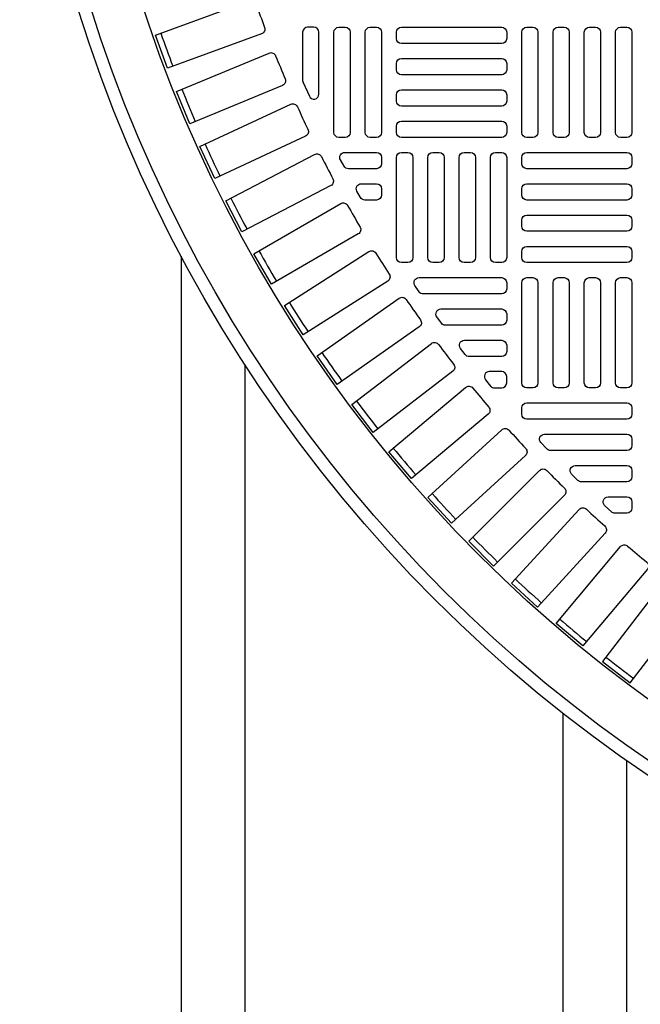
# Model space of a CAD drawing. Extents: x -169 to 7270, y -140 to 2984.
# Tile 664 of 718: x 6504 to 6514, y 1457 to 1472. Entities that reach past the tile are written whole.
import ezdxf

# ---------------------------------------------------------------- set-up
doc = ezdxf.new("R2010")
doc.units = 0
doc.header["$MEASUREMENT"] = 0
doc.linetypes.add('HIDDEN2', pattern=[0.28125, 0.1875, -0.09375])
doc.layers.get('DEFPOINTS').update_dxf_attribs({"linetype": 'CONTINUOUS'})
for name, color, linetype in [('TANK-MANHOLE-COVER-40', 2, 'CONTINUOUS'), ('TANK-MANHOLE-COVER-HATCH-40', 252, 'CONTINUOUS'), ('TANK-SLOPE', 3, 'CONTINUOUS'), ('TANK-UST-RIB', 7, 'CONTINUOUS')]:
    doc.layers.add(name, color=color, linetype=linetype)

msp = doc.modelspace()

# ---------------------------------------------------------------- linework, layer by layer
at = {"layer": 'DEFPOINTS', "color": 8, "linetype": 'HIDDEN2', "ltscale": 0.125}
msp.add_circle((6526.94351, 1479.01916), 14, dxfattribs=at)
msp.add_circle((6526.94351, 1479.01916), 14, dxfattribs=at)
at = {"layer": 'TANK-MANHOLE-COVER-40', "color": 4, "linetype": 'Continuous'}
msp.add_circle((6526.94428, 1479.01916), 22.63902, dxfattribs=at)
at = {"layer": 'TANK-MANHOLE-COVER-40', "color": 1, "linetype": 'Continuous'}
msp.add_circle((6526.94428, 1479.01916), 22.44094, dxfattribs=at)
at = {"layer": 'TANK-MANHOLE-COVER-40', "color": 2, "linetype": 'Continuous'}
msp.add_circle((6526.94428, 1479.01916), 21.65354, dxfattribs=at)
at = {"layer": 'TANK-MANHOLE-COVER-HATCH-40', "linetype": 'Continuous'}
for points in [[(6508.12126, 1472.3768, 0.00491171), (6508.25539, 1472.0083, -0.41709369), (6508.20859, 1471.90665), (6506.72785, 1471.36771), (6506.53934, 1471.88565), (6508.02008, 1472.42459, -0.41709369), (6508.12126, 1472.3768)], [(6508.85372, 1471.17587, 0.10680341), (6508.86075, 1471.14337), (6508.95917, 1470.92624, 0.80700564), (6509.10963, 1470.95875), (6509.10963, 1471.93255, 0.41421356), (6509.03089, 1472.01129), (6509.03089, 1472.01129), (6508.93246, 1472.01129, 0.41421356), (6508.85372, 1471.93255), (6508.85372, 1471.93255), (6508.85372, 1471.15886)], [(6508.42891, 1471.56208, 0.00491171), (6508.57898, 1471.19977, -0.41709369), (6508.53667, 1471.09618), (6507.08085, 1470.49316), (6506.86992, 1471.00239), (6508.32574, 1471.60541, -0.41709369), (6508.42891, 1471.56208)], [(6508.77181, 1470.76155, 0.00491171), (6508.93754, 1470.40613, -0.41709369), (6508.89978, 1470.30079), (6507.47165, 1469.63485), (6507.23871, 1470.13438), (6508.66685, 1470.80033, -0.41709369), (6508.77181, 1470.76155)], [(6509.1493, 1469.97673, 0.00491171), (6509.33037, 1469.62889, -0.41709369), (6509.29725, 1469.522), (6507.89952, 1468.79439), (6507.64502, 1469.2833), (6509.04274, 1470.01091, -0.41709369), (6509.1493, 1469.97673)], [(6509.56066, 1469.20913, 0.00491171), (6509.75674, 1468.86952, -0.41709369), (6509.7283, 1468.76129), (6508.36365, 1467.9734), (6508.08806, 1468.45074), (6509.45271, 1469.23863, -0.41709369), (6509.56066, 1469.20913)], [(6510.00511, 1468.46021, 0.00491171), (6510.21582, 1468.12947, -0.41709369), (6510.19213, 1468.0201), (6508.86314, 1467.17344), (6508.56699, 1467.6383), (6509.89598, 1468.48496, -0.41709369), (6510.00511, 1468.46021)], [(6510.48181, 1467.73138, 0.00491171), (6510.70674, 1467.41015, -0.41709369), (6510.68785, 1467.29985), (6509.39705, 1466.39603), (6509.08091, 1466.84753), (6510.3717, 1467.75135, -0.41709369), (6510.48181, 1467.73138)], [(6511.52825, 1466.33954, 0.00491171), (6511.78032, 1466.03913, -0.41709369), (6511.77111, 1465.92761), (6510.564, 1464.91472), (6510.20971, 1465.33695), (6511.41682, 1466.34984, -0.41709369), (6511.52825, 1466.33954)], [(6512.69201, 1465.04419, 0.00491171), (6512.96931, 1464.7669, -0.41709369), (6512.96986, 1464.655), (6511.85562, 1463.54076), (6511.46588, 1463.9305), (6512.58011, 1465.04474, -0.41709369), (6512.69201, 1465.04419)], [(6513.96425, 1463.8552, 0.00491171), (6514.26465, 1463.60313, -0.41709369), (6514.27495, 1463.49171), (6513.26207, 1462.2846), (6512.83984, 1462.63889), (6513.85272, 1463.846, -0.41709369), (6513.96425, 1463.8552)], [(6514.63804, 1463.30346, 0.41709369), (6514.52703, 1463.28939), (6513.56776, 1462.03925), (6514.00504, 1461.70371), (6514.96431, 1462.95386, 0.41709369), (6514.94916, 1463.06473, -0.00491171), (6514.63804, 1463.30346)]]:
    msp.add_lwpolyline(points, format="xyb", dxfattribs=at)
for points in [[(6509.52302, 1472.01129, -0.41421356), (6509.60176, 1471.93255), (6509.60176, 1470.35774, -0.41421356), (6509.52302, 1470.279), (6509.42459, 1470.279, -0.41421356), (6509.34585, 1470.35774), (6509.34585, 1471.93255, -0.41421356), (6509.42459, 1472.01129)], [(6510.01514, 1472.01129, -0.41421356), (6510.09388, 1471.93255), (6510.09388, 1470.35774, -0.41421356), (6510.01514, 1470.279), (6509.91672, 1470.279, -0.41421356), (6509.83798, 1470.35774), (6509.83798, 1471.93255, -0.41421356), (6509.91672, 1472.01129)], [(6509.51715, 1470.04278), (6510.01514, 1470.04278), (6510.01514, 1470.04278, -0.41421356), (6510.09388, 1469.96404), (6510.09388, 1469.86562), (6510.09388, 1469.86562, -0.41421356), (6510.01514, 1469.78688), (6509.57397, 1469.78688, -0.26794919), (6509.50578, 1469.82625), (6509.44895, 1469.92467, -0.57735027)], [(6509.77508, 1469.55066), (6510.01514, 1469.55066), (6510.01514, 1469.55066, -0.41421356), (6510.09388, 1469.47192), (6510.09388, 1469.37349), (6510.09388, 1469.37349, -0.41421356), (6510.01514, 1469.29475), (6509.82989, 1469.29475, -0.27209959), (6509.7611, 1469.33518), (6509.70629, 1469.4336, -0.57220395)], [(6510.68364, 1468.07428), (6511.98365, 1468.07428), (6511.98365, 1468.07428, -0.41421356), (6512.06239, 1467.99554), (6512.06239, 1467.89711), (6512.06239, 1467.89711, -0.41421356), (6511.98365, 1467.81837), (6510.75041, 1467.81837, -0.24862232), (6510.68525, 1467.85291), (6510.61848, 1467.95133, -0.60176538)], [(6511.0284, 1467.58215), (6511.98365, 1467.58215), (6511.98365, 1467.58215, -0.41421356), (6512.06239, 1467.50341), (6512.06239, 1467.40499), (6512.06239, 1467.40499, -0.41421356), (6511.98365, 1467.32625), (6511.09965, 1467.32625, -0.24054885), (6511.03586, 1467.35882), (6510.96462, 1467.45724, -0.61218964)], [(6510.98947, 1467.02454, 0.00491946), (6511.22857, 1466.71293, -0.41709369), (6511.21451, 1466.60191), (6509.96437, 1465.64264), (6509.62883, 1466.07993), (6510.87947, 1467.03957, -0.41710279)], [(6511.39637, 1467.09003), (6511.98365, 1467.09003), (6511.98365, 1467.09003, -0.41421356), (6512.06239, 1467.01129), (6512.06239, 1466.91286), (6512.06239, 1466.91286, -0.41421356), (6511.98365, 1466.83412), (6511.4724, 1466.83412, -0.23232365), (6511.41009, 1466.86473), (6511.33406, 1466.96315, -0.62295027)], [(6511.98365, 1466.5979), (6511.98365, 1466.5979), (6511.78925, 1466.5979, 0.63408546), (6511.7285, 1466.46906), (6511.80967, 1466.37064, 0.2239262), (6511.87042, 1466.34199), (6511.98365, 1466.34199, 0.41421356), (6512.06239, 1466.42073), (6512.06239, 1466.42073), (6512.06239, 1466.51916, 0.41421356)], [(6512.29861, 1466.02703, -0.41421356), (6512.37735, 1466.10577), (6513.95215, 1466.10577, -0.41421356), (6514.03089, 1466.02703), (6514.03089, 1465.92861, -0.41421356), (6513.95215, 1465.84987), (6512.37735, 1465.84987, -0.41421356), (6512.29861, 1465.92861)], [(6512.3566, 1465.27822), (6511.19482, 1464.21365), (6510.82245, 1464.62002), (6511.98423, 1465.6846, -0.41709369), (6512.096, 1465.67917, 0.00491171), (6512.36093, 1465.39004, -0.41709369)], [(6512.65804, 1465.61365), (6513.95215, 1465.61365), (6513.95215, 1465.61365, -0.41421356), (6514.03089, 1465.53491), (6514.03089, 1465.43648), (6514.03089, 1465.43648, -0.41421356), (6513.95215, 1465.35774), (6512.75088, 1465.35774, -0.20651443), (6512.6936, 1465.38245), (6512.60076, 1465.48088, -0.6576677)], [(6513.13919, 1465.12152), (6513.95215, 1465.12152), (6513.95215, 1465.12152, -0.41421356), (6514.03089, 1465.04278), (6514.03089, 1464.94436), (6514.03089, 1464.94436, -0.41421356), (6513.95215, 1464.86562), (6513.23874, 1464.86562, -0.19743793), (6513.18338, 1464.88836), (6513.08383, 1464.98679, -0.67023271)], [(6513.65596, 1464.6294), (6513.95215, 1464.6294), (6513.95215, 1464.6294, -0.41421356), (6514.03089, 1464.55066), (6514.03089, 1464.45223), (6514.03089, 1464.45223, -0.41421356), (6513.95215, 1464.37349), (6513.76299, 1464.37349, -0.1880618), (6513.70969, 1464.39427), (6513.60266, 1464.4927, -0.68341411)], [(6513.60971, 1464.05911), (6512.54514, 1462.89733), (6512.13877, 1463.26971), (6513.20334, 1464.43149, -0.41709369), (6513.31516, 1464.43582, 0.00491171), (6513.60428, 1464.17088, -0.41709369)]]:
    msp.add_lwpolyline(points, format="xyb", close=True, dxfattribs=at)
at = {"layer": 'TANK-MANHOLE-COVER-HATCH-40', "linetype": 'Continuous', "flags": 128}
for points in [[(6512.06239, 1471.83412, -0.41421356), (6511.98365, 1471.75538), (6510.40884, 1471.75538, -0.41421356), (6510.3301, 1471.83412), (6510.3301, 1471.93255, -0.41421356), (6510.40884, 1472.01129), (6511.98365, 1472.01129, -0.41421356), (6512.06239, 1471.93255)], [(6512.47577, 1472.01129, -0.41421356), (6512.55451, 1471.93255), (6512.55451, 1470.35774, -0.41421356), (6512.47577, 1470.279), (6512.37735, 1470.279, -0.41421356), (6512.29861, 1470.35774), (6512.29861, 1471.93255, -0.41421356), (6512.37735, 1472.01129)], [(6512.9679, 1472.01129, -0.41421356), (6513.04664, 1471.93255), (6513.04664, 1470.35774, -0.41421356), (6512.9679, 1470.279), (6512.86947, 1470.279, -0.41421356), (6512.79073, 1470.35774), (6512.79073, 1471.93255, -0.41421356), (6512.86947, 1472.01129)], [(6513.46002, 1472.01129, -0.41421356), (6513.53876, 1471.93255), (6513.53876, 1470.35774, -0.41421356), (6513.46002, 1470.279), (6513.3616, 1470.279, -0.41421356), (6513.28286, 1470.35774), (6513.28286, 1471.93255, -0.41421356), (6513.3616, 1472.01129)], [(6513.95215, 1472.01129, -0.41421356), (6514.03089, 1471.93255), (6514.03089, 1470.35774, -0.41421356), (6513.95215, 1470.279), (6513.85372, 1470.279, -0.41421356), (6513.77498, 1470.35774), (6513.77498, 1471.93255, -0.41421356), (6513.85372, 1472.01129)], [(6512.06239, 1471.34199, -0.41421356), (6511.98365, 1471.26325), (6510.40884, 1471.26325, -0.41421356), (6510.3301, 1471.34199), (6510.3301, 1471.44042, -0.41421356), (6510.40884, 1471.51916), (6511.98365, 1471.51916, -0.41421356), (6512.06239, 1471.44042)], [(6512.06239, 1470.84987, -0.41421356), (6511.98365, 1470.77113), (6510.40884, 1470.77113, -0.41421356), (6510.3301, 1470.84987), (6510.3301, 1470.94829, -0.41421356), (6510.40884, 1471.02703), (6511.98365, 1471.02703, -0.41421356), (6512.06239, 1470.94829)], [(6512.06239, 1470.35774, -0.41421356), (6511.98365, 1470.279), (6510.40884, 1470.279, -0.41421356), (6510.3301, 1470.35774), (6510.3301, 1470.45617, -0.41421356), (6510.40884, 1470.53491), (6511.98365, 1470.53491, -0.41421356), (6512.06239, 1470.45617)], [(6510.50727, 1470.04278, -0.41421356), (6510.58601, 1469.96404), (6510.58601, 1468.38924, -0.41421356), (6510.50727, 1468.3105), (6510.40884, 1468.3105, -0.41421356), (6510.3301, 1468.38924), (6510.3301, 1469.96404, -0.41421356), (6510.40884, 1470.04278)], [(6510.99939, 1470.04278, -0.41421356), (6511.07813, 1469.96404), (6511.07813, 1468.38924, -0.41421356), (6510.99939, 1468.3105), (6510.90097, 1468.3105, -0.41421356), (6510.82223, 1468.38924), (6510.82223, 1469.96404, -0.41421356), (6510.90097, 1470.04278)], [(6511.49152, 1470.04278, -0.41421356), (6511.57026, 1469.96404), (6511.57026, 1468.38924, -0.41421356), (6511.49152, 1468.3105), (6511.39309, 1468.3105, -0.41421356), (6511.31435, 1468.38924), (6511.31435, 1469.96404, -0.41421356), (6511.39309, 1470.04278)], [(6511.98365, 1470.04278, -0.41421356), (6512.06239, 1469.96404), (6512.06239, 1468.38924, -0.41421356), (6511.98365, 1468.3105), (6511.88522, 1468.3105, -0.41421356), (6511.80648, 1468.38924), (6511.80648, 1469.96404, -0.41421356), (6511.88522, 1470.04278)], [(6512.29861, 1469.96404, -0.41421356), (6512.37735, 1470.04278), (6513.95215, 1470.04278, -0.41421356), (6514.03089, 1469.96404), (6514.03089, 1469.86562, -0.41421356), (6513.95215, 1469.78688), (6512.37735, 1469.78688, -0.41421356), (6512.29861, 1469.86562)], [(6512.29861, 1469.47192, -0.41421356), (6512.37735, 1469.55066), (6513.95215, 1469.55066, -0.41421356), (6514.03089, 1469.47192), (6514.03089, 1469.37349, -0.41421356), (6513.95215, 1469.29475), (6512.37735, 1469.29475, -0.41421356), (6512.29861, 1469.37349)], [(6512.29861, 1468.97979, -0.41421356), (6512.37735, 1469.05853), (6513.95215, 1469.05853, -0.41421356), (6514.03089, 1468.97979), (6514.03089, 1468.88136, -0.41421356), (6513.95215, 1468.80262), (6512.37735, 1468.80262, -0.41421356), (6512.29861, 1468.88136)], [(6512.29861, 1468.48766, -0.41421356), (6512.37735, 1468.5664), (6513.95215, 1468.5664, -0.41421356), (6514.03089, 1468.48766), (6514.03089, 1468.38924, -0.41421356), (6513.95215, 1468.3105), (6512.37735, 1468.3105, -0.41421356), (6512.29861, 1468.38924)], [(6512.47577, 1468.07428, -0.41421356), (6512.55451, 1467.99554), (6512.55451, 1466.42073, -0.41421356), (6512.47577, 1466.34199), (6512.37735, 1466.34199, -0.41421356), (6512.29861, 1466.42073), (6512.29861, 1467.99554, -0.41421356), (6512.37735, 1468.07428)], [(6512.9679, 1468.07428, -0.41421356), (6513.04664, 1467.99554), (6513.04664, 1466.42073, -0.41421356), (6512.9679, 1466.34199), (6512.86947, 1466.34199, -0.41421356), (6512.79073, 1466.42073), (6512.79073, 1467.99554, -0.41421356), (6512.86947, 1468.07428)], [(6513.46002, 1468.07428, -0.41421356), (6513.53876, 1467.99554), (6513.53876, 1466.42073, -0.41421356), (6513.46002, 1466.34199), (6513.3616, 1466.34199, -0.41421356), (6513.28286, 1466.42073), (6513.28286, 1467.99554, -0.41421356), (6513.3616, 1468.07428)], [(6513.95215, 1468.07428, -0.41421356), (6514.03089, 1467.99554), (6514.03089, 1466.42073, -0.41421356), (6513.95215, 1466.34199), (6513.85372, 1466.34199, -0.41421356), (6513.77498, 1466.42073), (6513.77498, 1467.99554, -0.41421356), (6513.85372, 1468.07428)]]:
    msp.add_lwpolyline(points, format="xyb", close=True, dxfattribs=at)
at = {"layer": 'TANK-MANHOLE-COVER-HATCH-40', "linetype": 'Continuous'}
for start, end in [(199.266426, 200.733574), (201.766426, 203.233574), (204.266426, 205.733574), (206.766426, 208.233574), (209.266426, 210.733574), (211.766426, 213.233574), (214.266426, 215.733574), (216.766426, 218.233574), (219.266426, 220.733574), (221.766426, 223.233574), (224.266426, 225.733574), (226.766426, 228.233574), (229.266426, 230.733574), (231.766426, 233.233574)]:
    msp.add_arc((6526.94428, 1479.01916), 21.52559, start, end, dxfattribs=at)
at = {"layer": 'TANK-SLOPE'}
msp.add_lwpolyline([(6527.52923, 1513.65324), (6613.50472, 1512.20116, -0.9832619), (6613.50412, 1445.83561), (6527.52861, 1444.38507, -1.01702303)], format="xyb", close=True, dxfattribs=at)
at = {"layer": 'TANK-UST-RIB'}
for p, q in [((6506.94428, 1468.4106), (6506.94428, 1418.01839)), ((6507.94428, 1466.70883), (6507.94428, 1416.01839)), ((6512.94428, 1461.22723), (6512.94428, 1416.01839)), ((6513.94428, 1460.48396), (6513.94428, 1418.01839))]:
    msp.add_line(p, q, dxfattribs=at)

doc.saveas('drawing.dxf')
